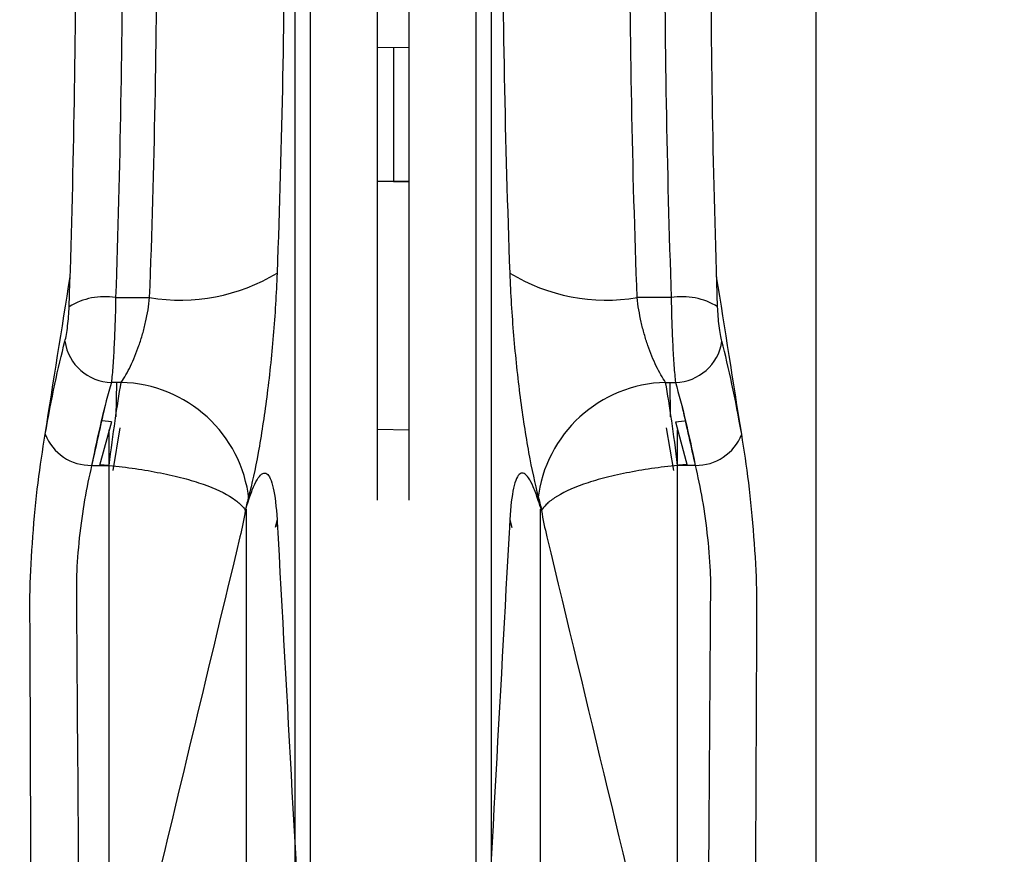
# Model space of a CAD drawing. Header units: inches. Extents: x 170 to 284, y 215 to 248.
# Tile 767 of 1056: x 231.5051 to 231.5491, y 225.5403 to 225.5776. Entities that reach past the tile are written whole.
import ezdxf

# ---------------------------------------------------------------- set-up
doc = ezdxf.new("R2010")
doc.units = ezdxf.units.IN
doc.header["$LTSCALE"] = 0.25
doc.header["$MEASUREMENT"] = 0
doc.layers.add('ANNOTATIONS', color=1, linetype='Continuous')
doc.layers.add('RH TOP OF HOOD', color=7, linetype='Continuous')
doc.styles.add('ARIAL', font='arial.ttf', dxfattribs={"height": 0.09375})
doc.dimstyles.new('STANDARD$0', dxfattribs={"dimtxt": 0.09375, "dimasz": 0.09375, "dimexe": 0.03125, "dimexo": 0.046875, "dimgap": 0.09, "dimtad": 0, "dimtih": 1, "dimtoh": 1, "dimdec": 4, "dimzin": 0, "dimdsep": 46, "dimtxsty": 'ARIAL', "dimcen": 0.09, "dimadec": 0, "dimazin": 0, "dimtfac": 1, "dimtdec": 4, "dimtofl": 0, "dimtmove": 0, "dimatfit": 1, "dimfxl": 1, "dimtolj": 1, "dimtzin": 0, "dimarcsym": 0})

# ---------------------------------------------------------------- blocks, each defined once
blk = doc.blocks.new('*D107')
at = {"layer": 'ANNOTATIONS', "color": 0, "lineweight": -2, "transparency": 16777216}
for p, q in [((231.388540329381, 225.2859039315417), (231.388540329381, 226.191743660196)), ((231.5869032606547, 225.6511928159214), (231.5869032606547, 226.191743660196)), ((231.294790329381, 226.160493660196), (231.201040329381, 226.160493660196)), ((231.6806532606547, 226.160493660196), (231.7744032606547, 226.160493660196))]:
    blk.add_line(p, q, dxfattribs=at)
at = {"layer": 'ANNOTATIONS', "color": 0, "transparency": 16777216}
for points in [[(231.294790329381, 226.176118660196), (231.294790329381, 226.144868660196), (231.388540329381, 226.160493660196)], [(231.6806532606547, 226.176118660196), (231.6806532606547, 226.144868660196), (231.5869032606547, 226.160493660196)]]:
    blk.add_solid(points, dxfattribs=at)
at = {"layer": 'defpoints', "color": 0, "transparency": 16777216}
for p in [(231.5869032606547, 226.160493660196), (231.5869032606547, 225.6043178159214), (231.388540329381, 225.2390289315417)]:
    blk.add_point(p, dxfattribs=at)
at = {"layer": 'ANNOTATIONS', "color": 0, "transparency": 16777216, "insert": (231.0571628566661, 226.160493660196), "char_height": 0.09375, "attachment_point": 5, "style": 'ARIAL'}
blk.add_mtext('\\A1;5"', dxfattribs=at)

msp = doc.modelspace()

# ---------------------------------------------------------------- linework, layer by layer
at = {"layer": 'RH TOP OF HOOD'}
for p, q in [((231.5406754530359, 225.6394336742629), (231.5406754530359, 225.5120521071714)), ((231.5174094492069, 225.5299828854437), (231.5174094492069, 225.6305479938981)), ((231.5261874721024, 225.5299828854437), (231.5261874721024, 225.6305479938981)), ((231.5180935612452, 225.5312343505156), (231.5180935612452, 225.6301063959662)), ((231.5255033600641, 225.5312343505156), (231.5255033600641, 225.6301063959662)), ((231.5210882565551, 225.55617521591), (231.5210882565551, 225.6291657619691)), ((231.5225086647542, 225.55617521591), (231.5225086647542, 225.6291657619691)), ((231.5225086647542, 225.576404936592), (231.5210882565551, 225.5763801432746)), ((231.5217984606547, 225.5763925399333), (231.5217984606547, 225.5704090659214)), ((231.5217984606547, 225.5763925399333), (231.5217984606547, 225.5704090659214)), ((231.5217984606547, 225.5704090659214), (231.5210882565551, 225.5704090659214)), ((231.5225086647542, 225.5704090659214), (231.5217984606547, 225.5704090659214)), ((231.5217984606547, 225.5704090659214), (231.5225086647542, 225.5704090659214)), ((231.5093862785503, 225.565222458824), (231.5109053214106, 225.565222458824)), ((231.534210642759, 225.565222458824), (231.5326915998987, 225.565222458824)), ((231.5096343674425, 225.56143198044), (231.5091973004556, 225.56143198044)), ((231.5094115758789, 225.5598892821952), (231.509439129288, 225.56143198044)), ((231.5339625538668, 225.56143198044), (231.5343996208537, 225.56143198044)), ((231.5341853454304, 225.5598892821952), (231.5341577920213, 225.56143198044)), ((231.5091973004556, 225.5596684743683), (231.508665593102, 225.5577226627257)), ((231.5091973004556, 225.5596684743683), (231.5087912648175, 225.5597223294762)), ((231.5343996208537, 225.5596684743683), (231.5348056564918, 225.5597223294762)), ((231.5343996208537, 225.5596684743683), (231.5349313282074, 225.5577226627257)), ((231.5090986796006, 225.528883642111), (231.5090986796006, 225.5593075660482)), ((231.5092753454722, 225.5575005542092), (231.5095903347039, 225.5594025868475)), ((231.5210882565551, 225.5593425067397), (231.5225086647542, 225.5593177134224)), ((231.5343215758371, 225.5575005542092), (231.5340065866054, 225.5594025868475)), ((231.5344982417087, 225.528883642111), (231.5344982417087, 225.5593075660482)), ((231.508313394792, 225.5577226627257), (231.5090986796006, 225.5577226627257)), ((231.5352835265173, 225.5577226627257), (231.5344982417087, 225.5577226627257)), ((231.5152325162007, 225.5303592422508), (231.5152325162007, 225.5557648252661)), ((231.5283644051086, 225.5303592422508), (231.5283644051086, 225.5557648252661)), ((231.5165988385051, 225.5552918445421), (231.5165144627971, 225.5549496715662)), ((231.5165988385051, 225.5552918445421), (231.5166113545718, 225.554975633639)), ((231.5269980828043, 225.5552918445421), (231.5269855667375, 225.554975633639)), ((231.5269980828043, 225.5552918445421), (231.5270824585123, 225.5549496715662))]:
    msp.add_line(p, q, dxfattribs=at)
for centre, radius, start, end in [((231.5122743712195, 225.5734637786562), 0.008354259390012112, 260.5681437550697, 301.1738272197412), ((231.5313225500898, 225.5734637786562), 0.008354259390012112, 238.8261727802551, 279.4318562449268), ((231.5088968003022, 225.5622054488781), 0.003056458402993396, 80.78465475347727, 121.2800898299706), ((231.5347001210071, 225.5622054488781), 0.003056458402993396, 58.71991017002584, 99.21534524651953), ((231.5092496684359, 225.5635832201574), 0.00215187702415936, 188.3936636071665, 268.6055148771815), ((231.5343472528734, 225.5635832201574), 0.00215187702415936, 271.3944851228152, 351.60633639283), ((231.5094966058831, 225.5555511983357), 0.005882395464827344, 6.394997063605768, 88.65805050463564), ((231.5341003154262, 225.5555511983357), 0.005882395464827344, 91.34194949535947, 173.6050029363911), ((231.508280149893, 225.5599190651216), 0.002196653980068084, 201.5420338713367, 270.8671666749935), ((231.5353167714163, 225.5599190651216), 0.002196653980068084, 269.1328333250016, 338.4579661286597)]:
    msp.add_arc(centre, radius, start, end, dxfattribs=at)
for points, knots in [([(231.5165988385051, 225.6014055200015), (231.5168163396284, 225.5955547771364), (231.5169293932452, 225.5897020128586), (231.5169293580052, 225.5780039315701), (231.5168163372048, 225.5721584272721), (231.5165988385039, 225.5663158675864)], [0, 0, 0, 0, 0.5, 0.5, 1, 1, 1, 1]), ([(231.5269980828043, 225.6014055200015), (231.5267805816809, 225.5955547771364), (231.5266675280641, 225.5897020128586), (231.5266675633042, 225.5780039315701), (231.5267805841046, 225.5721584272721), (231.5269980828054, 225.5663158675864)], [0, 0, 0, 0, 0.5, 0.5, 1, 1, 1, 1]), ([(231.5073098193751, 225.5648176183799), (231.5075078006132, 225.5705769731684), (231.5076102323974, 225.576338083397), (231.507610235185, 225.5878598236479), (231.5075078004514, 225.59361981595), (231.5073098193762, 225.5993766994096)], [0, 0, 0, 0, 0.5, 0.5, 1, 1, 1, 1]), ([(231.5362871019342, 225.5648176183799), (231.5360891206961, 225.5705769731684), (231.5359866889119, 225.576338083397), (231.5359866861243, 225.5878598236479), (231.5360891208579, 225.59361981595), (231.5362871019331, 225.5993766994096)], [0, 0, 0, 0, 0.5, 0.5, 1, 1, 1, 1]), ([(231.5057007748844, 225.5158365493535), (231.5056531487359, 225.527638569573), (231.5056055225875, 225.5394405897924), (231.5055578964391, 225.5512426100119), (231.5055566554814, 225.5515501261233), (231.505552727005, 225.5525236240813), (231.5056747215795, 225.5545491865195), (231.5059030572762, 225.5570048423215), (231.506125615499, 225.5584097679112), (231.5062369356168, 225.5591124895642), (231.5066094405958, 225.5614639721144), (231.5069819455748, 225.5638154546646), (231.5073544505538, 225.5661669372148)], [-5.091557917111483, -5.091557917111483, -5.091557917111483, -5.091557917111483, 0, 0, 0, 0.1326667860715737, 0.4199807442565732, 0.7098835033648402, 0.9999999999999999, 0.9999999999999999, 0.9999999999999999, 1.970802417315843, 1.970802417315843, 1.970802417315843, 1.970802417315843]), ([(231.5165988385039, 225.5663158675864), (231.5165818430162, 225.565859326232), (231.5165589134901, 225.5653966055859), (231.516501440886, 225.5644588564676), (231.5164671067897, 225.5639880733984), (231.5163888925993, 225.5630565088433), (231.5163448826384, 225.5625935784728), (231.5162472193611, 225.5616734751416), (231.5161932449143, 225.5612144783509), (231.5160793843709, 225.5603326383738), (231.5160191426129, 225.5599060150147), (231.5158923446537, 225.5590811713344), (231.5158251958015, 225.5586798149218), (231.5156188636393, 225.557546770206), (231.5154758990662, 225.5568871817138), (231.5153278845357, 225.5563249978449), (231.5153223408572, 225.5563039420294), (231.5153167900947, 225.5562830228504), (231.5153112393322, 225.5562621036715)], [0, 0, 0, 0, 0.1249999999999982, 0.1249999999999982, 0.2499999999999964, 0.2499999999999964, 0.3749999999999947, 0.3749999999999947, 0.4999999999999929, 0.4999999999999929, 0.6249999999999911, 0.6249999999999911, 0.7499999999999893, 0.7499999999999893, 1, 1, 1, 1.009363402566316, 1.009363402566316, 1.009363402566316, 1.009363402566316]), ([(231.5269980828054, 225.5663158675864), (231.5270150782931, 225.565859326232), (231.5270380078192, 225.5653966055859), (231.5270954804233, 225.5644588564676), (231.5271298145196, 225.5639880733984), (231.52720802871, 225.5630565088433), (231.5272520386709, 225.5625935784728), (231.5273497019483, 225.5616734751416), (231.527403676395, 225.5612144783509), (231.5275175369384, 225.5603326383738), (231.5275777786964, 225.5599060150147), (231.5277045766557, 225.5590811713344), (231.5277717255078, 225.5586798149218), (231.52797805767, 225.557546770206), (231.5281210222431, 225.5568871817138), (231.5282690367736, 225.5563249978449), (231.5282745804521, 225.5563039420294), (231.5282801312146, 225.5562830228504), (231.5282856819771, 225.5562621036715)], [0, 0, 0, 0, 0.1249999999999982, 0.1249999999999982, 0.2499999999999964, 0.2499999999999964, 0.3749999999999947, 0.3749999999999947, 0.4999999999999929, 0.4999999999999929, 0.6249999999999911, 0.6249999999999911, 0.7499999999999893, 0.7499999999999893, 1, 1, 1, 1.009363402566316, 1.009363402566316, 1.009363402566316, 1.009363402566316]), ([(231.537896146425, 225.5158365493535), (231.5379437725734, 225.527638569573), (231.5379913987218, 225.5394405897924), (231.5380390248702, 225.5512426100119), (231.5380402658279, 225.5515501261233), (231.5380441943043, 225.5525236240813), (231.5379221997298, 225.5545491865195), (231.5376938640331, 225.5570048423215), (231.5374713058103, 225.5584097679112), (231.5373599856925, 225.5591124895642), (231.5369874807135, 225.5614639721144), (231.5366149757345, 225.5638154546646), (231.5362424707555, 225.5661669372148)], [-5.091557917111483, -5.091557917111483, -5.091557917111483, -5.091557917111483, 0, 0, 0, 0.1326667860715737, 0.4199807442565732, 0.7098835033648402, 0.9999999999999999, 0.9999999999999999, 0.9999999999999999, 1.970802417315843, 1.970802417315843, 1.970802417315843, 1.970802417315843]), ([(231.5071208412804, 225.5632691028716), (231.5071436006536, 225.5633562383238), (231.5071653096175, 225.5634582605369), (231.5072066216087, 225.5636917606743), (231.5072256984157, 225.5638207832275), (231.5072760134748, 225.5642303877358), (231.5073000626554, 225.5645337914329), (231.5073098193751, 225.5648176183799)], [0, 0, 0, 0, 0.25, 0.25, 0.5, 0.5, 1, 1, 1, 1]), ([(231.5093862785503, 225.565222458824), (231.5093814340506, 225.564877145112), (231.5093730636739, 225.564517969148), (231.5093561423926, 225.5639886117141), (231.5093497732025, 225.5638131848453), (231.5093355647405, 225.563464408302), (231.5093276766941, 225.5632903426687), (231.5093109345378, 225.5629557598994), (231.5093020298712, 225.562793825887), (231.5092831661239, 225.5624806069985), (231.5092731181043, 225.5623281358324), (231.509242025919, 225.5618974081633), (231.5092202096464, 225.5616463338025), (231.5091973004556, 225.56143198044)], [0, 0, 0, 0, 0.2500000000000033, 0.2500000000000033, 0.3750000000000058, 0.3750000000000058, 0.5000000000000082, 0.5000000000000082, 0.6250000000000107, 0.6250000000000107, 0.7500000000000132, 0.7500000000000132, 1, 1, 1, 1]), ([(231.5096343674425, 225.56143198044), (231.5097775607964, 225.5616394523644), (231.5099166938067, 225.5618823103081), (231.5101187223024, 225.5623002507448), (231.5101849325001, 225.5624488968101), (231.5103108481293, 225.5627561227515), (231.5103710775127, 225.5629157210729), (231.510485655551, 225.5632473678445), (231.5105404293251, 225.563420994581), (231.5106405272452, 225.5637724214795), (231.5106859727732, 225.5639502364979), (231.5108077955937, 225.5644902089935), (231.5108698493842, 225.5648623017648), (231.5109053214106, 225.565222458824)], [0, 0, 0, 0, 0.2500000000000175, 0.2500000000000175, 0.3750000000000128, 0.3750000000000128, 0.5000000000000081, 0.5000000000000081, 0.6250000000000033, 0.6250000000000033, 0.7499999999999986, 0.7499999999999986, 1, 1, 1, 1]), ([(231.5339625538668, 225.56143198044), (231.5338193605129, 225.5616394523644), (231.5336802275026, 225.5618823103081), (231.5334781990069, 225.5623002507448), (231.5334119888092, 225.5624488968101), (231.53328607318, 225.5627561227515), (231.5332258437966, 225.5629157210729), (231.5331112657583, 225.5632473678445), (231.5330564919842, 225.563420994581), (231.5329563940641, 225.5637724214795), (231.5329109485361, 225.5639502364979), (231.5327891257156, 225.5644902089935), (231.5327270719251, 225.5648623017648), (231.5326915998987, 225.565222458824)], [0, 0, 0, 0, 0.2500000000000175, 0.2500000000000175, 0.3750000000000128, 0.3750000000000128, 0.5000000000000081, 0.5000000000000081, 0.6250000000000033, 0.6250000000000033, 0.7499999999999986, 0.7499999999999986, 1, 1, 1, 1]), ([(231.534210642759, 225.565222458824), (231.5342154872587, 225.564877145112), (231.5342238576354, 225.564517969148), (231.5342407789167, 225.5639886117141), (231.5342471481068, 225.5638131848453), (231.5342613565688, 225.563464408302), (231.5342692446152, 225.5632903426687), (231.5342859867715, 225.5629557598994), (231.5342948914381, 225.562793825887), (231.5343137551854, 225.5624806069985), (231.534323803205, 225.5623281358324), (231.5343548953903, 225.5618974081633), (231.5343767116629, 225.5616463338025), (231.5343996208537, 225.56143198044)], [0, 0, 0, 0, 0.2500000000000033, 0.2500000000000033, 0.3750000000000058, 0.3750000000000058, 0.5000000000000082, 0.5000000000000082, 0.6250000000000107, 0.6250000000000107, 0.7500000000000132, 0.7500000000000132, 1, 1, 1, 1]), ([(231.5364760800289, 225.5632691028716), (231.5364533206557, 225.5633562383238), (231.5364316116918, 225.5634582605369), (231.5363902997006, 225.5636917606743), (231.5363712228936, 225.5638207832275), (231.5363209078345, 225.5642303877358), (231.5362968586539, 225.5645337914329), (231.5362871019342, 225.5648176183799)], [0, 0, 0, 0, 0.25, 0.25, 0.5, 0.5, 1, 1, 1, 1]), ([(231.5088911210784, 225.5603075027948), (231.5086985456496, 225.5594458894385), (231.5085059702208, 225.5585842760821), (231.508313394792, 225.5577226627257), (231.5082021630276, 225.557224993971), (231.5079800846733, 225.5562313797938), (231.5077508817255, 225.554488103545), (231.5076270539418, 225.5530107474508), (231.5076320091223, 225.5522858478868), (231.5076337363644, 225.5520331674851), (231.507687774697, 225.5441278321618), (231.5077418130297, 225.5362224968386), (231.5077958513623, 225.5283171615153)], [-0.4933686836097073, -0.4933686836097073, -0.4933686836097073, -0.4933686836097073, 0, 0, 0, 0.2849702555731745, 0.5689537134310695, 0.8497489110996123, 1, 1, 1, 5.700741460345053, 5.700741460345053, 5.700741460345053, 5.700741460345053]), ([(231.5347058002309, 225.5603075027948), (231.5348983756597, 225.5594458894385), (231.5350909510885, 225.5585842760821), (231.5352835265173, 225.5577226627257), (231.5353947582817, 225.557224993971), (231.535616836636, 225.5562313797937), (231.5358460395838, 225.554488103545), (231.5359698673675, 225.5530107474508), (231.535964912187, 225.5522858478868), (231.5359631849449, 225.5520331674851), (231.5359091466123, 225.5441278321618), (231.5358551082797, 225.5362224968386), (231.535801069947, 225.5283171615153)], [-0.4933686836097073, -0.4933686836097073, -0.4933686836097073, -0.4933686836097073, 0, 0, 0, 0.2849702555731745, 0.5689537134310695, 0.8497489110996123, 1, 1, 1, 5.700741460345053, 5.700741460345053, 5.700741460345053, 5.700741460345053]), ([(231.5086770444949, 225.5577645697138), (231.5088066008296, 225.5577516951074), (231.5089361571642, 225.557738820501), (231.5090657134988, 225.5577259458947), (231.5090767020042, 225.5577248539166), (231.5090876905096, 225.5577237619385), (231.5090986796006, 225.5577226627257), (231.5094891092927, 225.5576836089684), (231.5098802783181, 225.5576354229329), (231.5106499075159, 225.5575221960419), (231.5110235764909, 225.5574579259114), (231.5117453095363, 225.557314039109), (231.5120902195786, 225.5572349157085), (231.5127346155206, 225.5570648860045), (231.5130302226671, 225.5569751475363), (231.513842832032, 225.5566912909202), (231.5142826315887, 225.5564798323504), (231.5147488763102, 225.5561701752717), (231.5148740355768, 225.5560676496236), (231.5150666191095, 225.5558779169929), (231.5151335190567, 225.5557905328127), (231.515178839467, 225.5557258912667)], [-0.04499924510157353, -0.04499924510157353, -0.04499924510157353, -0.04499924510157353, -0.003518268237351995, -0.003518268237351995, -0.003518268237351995, 0, 0, 0, 0.1250000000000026, 0.1250000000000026, 0.2500000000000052, 0.2500000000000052, 0.3750000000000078, 0.3750000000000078, 0.5000000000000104, 0.5000000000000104, 0.7500000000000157, 0.7500000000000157, 0.8750000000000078, 0.8750000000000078, 1, 1, 1, 1]), ([(231.5349198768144, 225.5577645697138), (231.5347903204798, 225.5577516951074), (231.5346607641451, 225.557738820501), (231.5345312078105, 225.5577259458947), (231.5345202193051, 225.5577248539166), (231.5345092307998, 225.5577237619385), (231.5344982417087, 225.5577226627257), (231.5341078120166, 225.5576836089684), (231.5337166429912, 225.5576354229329), (231.5329470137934, 225.5575221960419), (231.5325733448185, 225.5574579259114), (231.531851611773, 225.557314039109), (231.5315067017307, 225.5572349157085), (231.5308623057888, 225.5570648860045), (231.5305666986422, 225.5569751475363), (231.5297540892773, 225.5566912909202), (231.5293142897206, 225.5564798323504), (231.5288480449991, 225.5561701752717), (231.5287228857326, 225.5560676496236), (231.5285303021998, 225.5558779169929), (231.5284634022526, 225.5557905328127), (231.5284180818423, 225.5557258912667)], [-0.04499924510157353, -0.04499924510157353, -0.04499924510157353, -0.04499924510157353, -0.003518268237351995, -0.003518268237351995, -0.003518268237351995, 0, 0, 0, 0.1250000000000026, 0.1250000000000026, 0.2500000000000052, 0.2500000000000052, 0.3750000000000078, 0.3750000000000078, 0.5000000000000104, 0.5000000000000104, 0.7500000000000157, 0.7500000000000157, 0.8750000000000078, 0.8750000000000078, 1, 1, 1, 1]), ([(231.5153057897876, 225.5560911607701), (231.5153131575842, 225.5561146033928), (231.5153205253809, 225.5561380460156), (231.5153278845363, 225.5561611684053), (231.5154018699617, 225.5563936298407), (231.5154749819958, 225.5565937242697), (231.5156194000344, 225.5569297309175), (231.515690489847, 225.5570646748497), (231.5158270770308, 225.5572640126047), (231.515893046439, 225.5573295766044), (231.5160200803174, 225.5573919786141), (231.5160815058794, 225.5573881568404), (231.5161953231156, 225.5573105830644), (231.5162481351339, 225.5572374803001), (231.5163453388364, 225.5570232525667), (231.5163900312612, 225.5568806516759), (231.5165079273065, 225.5563560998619), (231.5165648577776, 225.5558854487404), (231.5165988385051, 225.5552918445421), (231.5166004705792, 225.5552633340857), (231.5166020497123, 225.5552345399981), (231.5166036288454, 225.5552057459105), (231.5170448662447, 225.5471601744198), (231.517486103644, 225.5391146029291), (231.5179273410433, 225.5310690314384)], [-0.01243345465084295, -0.01243345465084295, -0.01243345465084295, -0.01243345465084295, 0, 0, 0, 0.1250000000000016, 0.1250000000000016, 0.2500000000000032, 0.2500000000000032, 0.3750000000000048, 0.3750000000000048, 0.5000000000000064, 0.5000000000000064, 0.625000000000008, 0.625000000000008, 0.7500000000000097, 0.7500000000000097, 1, 1, 1, 1.012007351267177, 1.012007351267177, 1.012007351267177, 4.367071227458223, 4.367071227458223, 4.367071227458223, 4.367071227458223]), ([(231.5282911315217, 225.5560911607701), (231.5282837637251, 225.5561146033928), (231.5282763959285, 225.5561380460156), (231.528269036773, 225.5561611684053), (231.5281950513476, 225.5563936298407), (231.5281219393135, 225.5565937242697), (231.527977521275, 225.5569297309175), (231.5279064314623, 225.5570646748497), (231.5277698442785, 225.5572640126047), (231.5277038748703, 225.5573295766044), (231.5275768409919, 225.5573919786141), (231.52751541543, 225.5573881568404), (231.5274015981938, 225.5573105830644), (231.5273487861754, 225.5572374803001), (231.5272515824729, 225.5570232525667), (231.5272068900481, 225.5568806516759), (231.5270889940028, 225.5563560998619), (231.5270320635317, 225.5558854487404), (231.5269980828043, 225.5552918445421), (231.5269964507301, 225.5552633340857), (231.526994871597, 225.5552345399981), (231.5269932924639, 225.5552057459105), (231.5265520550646, 225.5471601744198), (231.5261108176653, 225.5391146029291), (231.525669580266, 225.5310690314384)], [-0.01243345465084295, -0.01243345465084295, -0.01243345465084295, -0.01243345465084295, 0, 0, 0, 0.1250000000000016, 0.1250000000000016, 0.2500000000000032, 0.2500000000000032, 0.3750000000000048, 0.3750000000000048, 0.5000000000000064, 0.5000000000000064, 0.625000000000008, 0.625000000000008, 0.7500000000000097, 0.7500000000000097, 1, 1, 1, 1.012007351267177, 1.012007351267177, 1.012007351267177, 4.367071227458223, 4.367071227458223, 4.367071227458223, 4.367071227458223]), ([(231.515178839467, 225.5557258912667), (231.5151779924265, 225.5557188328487), (231.5151300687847, 225.555319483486), (231.515034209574, 225.5549201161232), (231.5149400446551, 225.5545278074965), (231.5131330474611, 225.5469995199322), (231.511326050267, 225.5394712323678), (231.5095190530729, 225.5319429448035)], [0, 0, 0, 0, 0.01767479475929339, 1, 1, 1, 19.85053277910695, 19.85053277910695, 19.85053277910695, 19.85053277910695]), ([(231.5284180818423, 225.5557258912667), (231.5284189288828, 225.5557188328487), (231.5284668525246, 225.555319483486), (231.5285627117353, 225.5549201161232), (231.5286568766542, 225.5545278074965), (231.5304638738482, 225.5469995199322), (231.5322708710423, 225.5394712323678), (231.5340778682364, 225.5319429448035)], [0, 0, 0, 0, 0.01767479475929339, 1, 1, 1, 19.85053277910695, 19.85053277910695, 19.85053277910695, 19.85053277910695])]:
    msp.add_open_spline(points, degree=3, knots=knots, dxfattribs=at)
for points in [[(231.5093862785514, 225.5999138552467), (231.5095843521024, 225.5941319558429), (231.5097890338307, 225.5825681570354), (231.5095843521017, 225.5710043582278), (231.5093862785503, 225.565222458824)], [(231.5109053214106, 225.565222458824), (231.5111227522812, 225.5710043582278), (231.5113489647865, 225.5825681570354), (231.5111227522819, 225.5941319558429), (231.5109053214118, 225.5999138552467)], [(231.5326915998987, 225.565222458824), (231.5324741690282, 225.5710043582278), (231.5322479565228, 225.5825681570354), (231.5324741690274, 225.5941319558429), (231.5326915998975, 225.5999138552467)], [(231.5342106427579, 225.5999138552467), (231.5340125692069, 225.5941319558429), (231.5338078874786, 225.5825681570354), (231.5340125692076, 225.5710043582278), (231.534210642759, 225.565222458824)], [(231.5062369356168, 225.5591124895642), (231.5065195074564, 225.5607069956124), (231.506813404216, 225.5620920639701), (231.5071208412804, 225.5632691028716)], [(231.5373599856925, 225.5591124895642), (231.5370774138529, 225.5607069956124), (231.5367835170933, 225.5620920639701), (231.5364760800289, 225.5632691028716)], [(231.5091973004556, 225.56143198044), (231.5088898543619, 225.5603820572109), (231.5085959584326, 225.5591459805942), (231.508313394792, 225.5577226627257)], [(231.5090986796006, 225.5577226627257), (231.5092717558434, 225.5591447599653), (231.5094501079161, 225.5603810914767), (231.5096343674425, 225.56143198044)], [(231.5344982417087, 225.5577226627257), (231.5343251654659, 225.5591447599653), (231.5341468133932, 225.5603810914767), (231.5339625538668, 225.56143198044)], [(231.5343996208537, 225.56143198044), (231.5347070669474, 225.5603820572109), (231.5350009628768, 225.5591459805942), (231.5352835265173, 225.5577226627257)], [(231.5153278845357, 225.5563249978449), (231.5152779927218, 225.5561355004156), (231.5152283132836, 225.5559357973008), (231.515178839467, 225.5557258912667)], [(231.515178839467, 225.5557258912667), (231.5152283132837, 225.5558593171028), (231.5152779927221, 225.5560044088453), (231.5153278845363, 225.5561611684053)], [(231.5282690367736, 225.5563249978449), (231.5283189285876, 225.5561355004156), (231.5283686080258, 225.5559357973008), (231.5284180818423, 225.5557258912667)], [(231.5284180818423, 225.5557258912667), (231.5283686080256, 225.5558593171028), (231.5283189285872, 225.5560044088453), (231.528269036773, 225.5561611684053)]]:
    msp.add_open_spline(points, degree=3, dxfattribs=at)

# ---------------------------------------------------------------- dimensions: what is measured, and where the dimension line sits
at = {"layer": 'ANNOTATIONS'}
dim = msp.add_linear_dim(base=(231.5869032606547, 226.160493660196), p1=(231.388540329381, 225.2390289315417), p2=(231.5869032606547, 225.6043178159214), text='5"', dimstyle='STANDARD$0', override={"dimarcsym": 1}, dxfattribs=at)
dim.commit()
dim.dimension.update_dxf_attribs({"geometry": '*D107', "text_midpoint": (231.0571628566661, 226.160493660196), "dimtype": 160})

doc.saveas('drawing.dxf')
